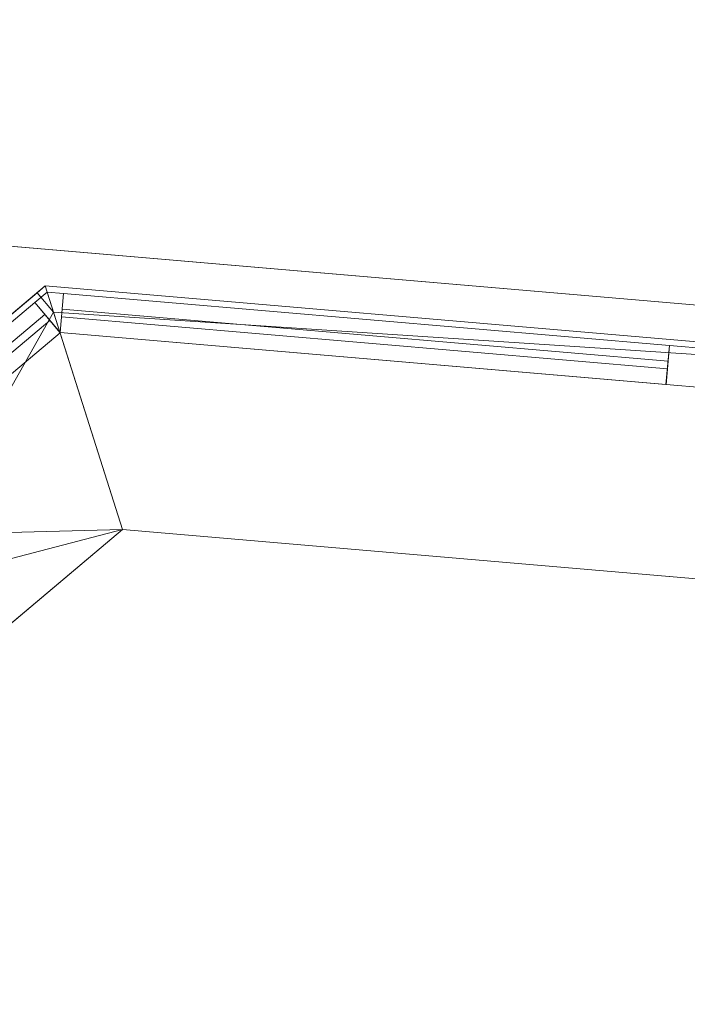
# Model space of a CAD drawing. Header units: millimetres. Extents: x -430348 to -225823, y -86243 to 5084.
# Tile 491 of 656: x -383358 to -382510, y 1601 to 2852. Entities that reach past the tile are written whole.
import ezdxf

# ---------------------------------------------------------------- set-up
doc = ezdxf.new("R2010")
doc.units = ezdxf.units.MM
for name, color, linetype, lineweight in [('A-GLAZ-CURT', 52, 'Continuous', 9), ('A-GLAZ-CWMG', 51, 'Continuous', 9), ('A-ROOF', 132, 'Continuous', 9), ('A-WALL', 113, 'Continuous', 9)]:
    doc.layers.add(name, color=color, linetype=linetype, lineweight=lineweight)

# ---------------------------------------------------------------- blocks, each defined once
blk = doc.blocks.new('Rectangular Mullion - 50mm x 50mm-518585-_3D_ Copy 1')
at = {"layer": 'A-GLAZ-CWMG'}
mesh = blk.add_polyface(dxfattribs=at)
corners = [(0, 25), (-50, 25), (-50, -25), (0, -25)]
mesh.append_faces([[corners[k] for k in face] for face in [(3, 0, 1, 2)]])
mesh = blk.add_polyface(dxfattribs=at)
corners = [(0, 25, -772.6), (0, -25, -772.6), (-50, -25, -772.6), (-50, 25, -772.6)]
mesh.append_faces([[corners[k] for k in face] for face in [(3, 0, 1, 2)]])
mesh = blk.add_polyface(dxfattribs=at)
corners = [(-50, 25), (0, 25), (0, 25, -772.6), (-50, 25, -772.6)]
mesh.append_faces([[corners[k] for k in face] for face in [(0, 1, 2, 3)]])
mesh = blk.add_polyface(dxfattribs=at)
corners = [(-50, -25), (-50, 25), (-50, 25, -772.6), (-50, -25, -772.6)]
mesh.append_faces([[corners[k] for k in face] for face in [(0, 1, 2, 3)]])
mesh = blk.add_polyface(dxfattribs=at)
corners = [(0, 25), (0, -25), (0, -25, -772.6), (0, 25, -772.6)]
mesh.append_faces([[corners[k] for k in face] for face in [(0, 1, 2, 3)]])
mesh = blk.add_polyface(dxfattribs=at)
corners = [(0, -25), (-50, -25), (-50, -25, -772.6), (0, -25, -772.6)]
mesh.append_faces([[corners[k] for k in face] for face in [(0, 1, 2, 3)]])
blk = doc.blocks.new('Quad Corner Mullion - Quad Mullion 1-518590-_3D_ Copy 1')
at = {"layer": 'A-GLAZ-CWMG'}
mesh = blk.add_polyface(dxfattribs=at)
corners = [(25, 10.4), (10.4, 25), (-10.4, 25), (-10.4, -25)]
mesh.append_faces([[corners[k] for k in face] for face in [(3, 0, 1, 2)]])
mesh = blk.add_polyface(dxfattribs=at)
corners = [(-10.4, 25), (10.4, 25), (10.4, 25, -900), (-10.4, 25, -900)]
mesh.append_faces([[corners[k] for k in face] for face in [(0, 1, 2, 3)]])
mesh = blk.add_polyface(dxfattribs=at)
corners = [(-10.4, -25), (-10.4, 25), (-10.4, 25, -900), (-10.4, -25, -900)]
mesh.append_faces([[corners[k] for k in face] for face in [(3, 0, 1, 2)]])
mesh = blk.add_polyface(dxfattribs=at)
corners = [(10.4, 25), (25, 10.4), (25, 10.4, -900), (10.4, 25, -900)]
mesh.append_faces([[corners[k] for k in face] for face in [(0, 1, 2, 3)]])
mesh = blk.add_polyface(dxfattribs=at)
corners = [(25, 10.4), (-10.4, -25), (-10.4, -25, -900), (25, 10.4, -900)]
mesh.append_faces([[corners[k] for k in face] for face in [(3, 0, 1, 2)]])
blk = doc.blocks.new('System Panel - Glazed-518591-_3D_ Copy 1')
at = {"layer": 'A-GLAZ-CURT', "transparency": 33554471}
mesh = blk.add_polyface(dxfattribs=at)
corners = [(-179.6, 5), (-179.6, 5, 825), (179.6, 5, 825), (179.6, 5)]
mesh.append_faces([[corners[k] for k in face] for face in [(2, 3, 0, 1)]])
mesh = blk.add_polyface(dxfattribs=at)
corners = [(179.6, -5), (-179.6, -5), (-179.6, 5), (179.6, 5)]
mesh.append_faces([[corners[k] for k in face] for face in [(3, 0, 1, 2)]])
mesh = blk.add_polyface(dxfattribs=at)
corners = [(-179.6, -5, 825), (179.6, -5, 825), (179.6, 5, 825), (-179.6, 5, 825)]
mesh.append_faces([[corners[k] for k in face] for face in [(0, 1, 2, 3)]])
mesh = blk.add_polyface(dxfattribs=at)
corners = [(-179.6, -5), (-179.6, -5, 825), (-179.6, 5, 825), (-179.6, 5)]
mesh.append_faces([[corners[k] for k in face] for face in [(0, 1, 2, 3)]])
mesh = blk.add_polyface(dxfattribs=at)
corners = [(179.6, -5, 825), (179.6, -5), (179.6, 5), (179.6, 5, 825)]
mesh.append_faces([[corners[k] for k in face] for face in [(0, 1, 2, 3)]])
mesh = blk.add_polyface(dxfattribs=at)
corners = [(-179.6, -5), (179.6, -5), (179.6, -5, 825), (-179.6, -5, 825)]
mesh.append_faces([[corners[k] for k in face] for face in [(3, 0, 1, 2)]])
blk = doc.blocks.new('Rectangular Mullion - 50mm x 50mm-518581-_3D_ Copy 1')
at = {"layer": 'A-GLAZ-CWMG'}
mesh = blk.add_polyface(dxfattribs=at)
corners = [(0, 25), (-50, 25), (-50, -25), (0, -25)]
mesh.append_faces([[corners[k] for k in face] for face in [(3, 0, 1, 2)]])
mesh = blk.add_polyface(dxfattribs=at)
corners = [(0, 25, -359.3), (0, -25, -359.3), (-50, -25, -359.3), (-50, 25, -359.3)]
mesh.append_faces([[corners[k] for k in face] for face in [(3, 0, 1, 2)]])
mesh = blk.add_polyface(dxfattribs=at)
corners = [(-50, 25), (0, 25), (0, 25, -359.3), (-50, 25, -359.3)]
mesh.append_faces([[corners[k] for k in face] for face in [(3, 0, 1, 2)]])
mesh = blk.add_polyface(dxfattribs=at)
corners = [(-50, -25), (-50, 25), (-50, 25, -359.3), (-50, -25, -359.3)]
mesh.append_faces([[corners[k] for k in face] for face in [(3, 0, 1, 2)]])
mesh = blk.add_polyface(dxfattribs=at)
corners = [(0, 25), (0, -25), (0, -25, -359.3), (0, 25, -359.3)]
mesh.append_faces([[corners[k] for k in face] for face in [(3, 0, 1, 2)]])
mesh = blk.add_polyface(dxfattribs=at)
corners = [(0, -25), (-50, -25), (-50, -25, -359.3), (0, -25, -359.3)]
mesh.append_faces([[corners[k] for k in face] for face in [(3, 0, 1, 2)]])
blk = doc.blocks.new('Rectangular Mullion - 50mm x 50mm-518582-_3D_ Copy 1')
at = {"layer": 'A-GLAZ-CWMG'}
mesh = blk.add_polyface(dxfattribs=at)
corners = [(0, 25), (-50, 25), (-50, -25), (0, -25)]
mesh.append_faces([[corners[k] for k in face] for face in [(2, 3, 0, 1)]])
mesh = blk.add_polyface(dxfattribs=at)
corners = [(0, 25, -359.3), (0, -25, -359.3), (-50, -25, -359.3), (-50, 25, -359.3)]
mesh.append_faces([[corners[k] for k in face] for face in [(0, 1, 2, 3)]])
mesh = blk.add_polyface(dxfattribs=at)
corners = [(-50, 25), (0, 25), (0, 25, -359.3), (-50, 25, -359.3)]
mesh.append_faces([[corners[k] for k in face] for face in [(3, 0, 1, 2)]])
mesh = blk.add_polyface(dxfattribs=at)
corners = [(-50, -25), (-50, 25), (-50, 25, -359.3), (-50, -25, -359.3)]
mesh.append_faces([[corners[k] for k in face] for face in [(3, 0, 1, 2)]])
mesh = blk.add_polyface(dxfattribs=at)
corners = [(0, 25), (0, -25), (0, -25, -359.3), (0, 25, -359.3)]
mesh.append_faces([[corners[k] for k in face] for face in [(3, 0, 1, 2)]])
mesh = blk.add_polyface(dxfattribs=at)
corners = [(0, -25), (-50, -25), (-50, -25, -359.3), (0, -25, -359.3)]
mesh.append_faces([[corners[k] for k in face] for face in [(3, 0, 1, 2)]])
blk = doc.blocks.new('System Panel - Glazed-518588-_3D_ Copy 1')
at = {"layer": 'A-GLAZ-CURT', "transparency": 33554471}
mesh = blk.add_polyface(dxfattribs=at)
corners = [(-386.3, 5), (-386.3, 5, 825), (386.3, 5, 825), (386.3, 5)]
mesh.append_faces([[corners[k] for k in face] for face in [(2, 3, 0, 1)]])
mesh = blk.add_polyface(dxfattribs=at)
corners = [(386.3, -5), (-386.3, -5), (-386.3, 5), (386.3, 5)]
mesh.append_faces([[corners[k] for k in face] for face in [(3, 0, 1, 2)]])
mesh = blk.add_polyface(dxfattribs=at)
corners = [(-386.3, -5, 825), (386.3, -5, 825), (386.3, 5, 825), (-386.3, 5, 825)]
mesh.append_faces([[corners[k] for k in face] for face in [(3, 0, 1, 2)]])
mesh = blk.add_polyface(dxfattribs=at)
corners = [(-386.3, -5), (-386.3, -5, 825), (-386.3, 5, 825), (-386.3, 5)]
mesh.append_faces([[corners[k] for k in face] for face in [(0, 1, 2, 3)]])
mesh = blk.add_polyface(dxfattribs=at)
corners = [(386.3, -5, 825), (386.3, -5), (386.3, 5), (386.3, 5, 825)]
mesh.append_faces([[corners[k] for k in face] for face in [(0, 1, 2, 3)]])
mesh = blk.add_polyface(dxfattribs=at)
corners = [(-386.3, -5), (386.3, -5), (386.3, -5, 825), (-386.3, -5, 825)]
mesh.append_faces([[corners[k] for k in face] for face in [(3, 0, 1, 2)]])
blk = doc.blocks.new('Rectangular Mullion - 50mm x 50mm-518586-_3D_ Copy 1')
at = {"layer": 'A-GLAZ-CWMG'}
mesh = blk.add_polyface(dxfattribs=at)
corners = [(0, 25), (-50, 25), (-50, -25), (0, -25)]
mesh.append_faces([[corners[k] for k in face] for face in [(2, 3, 0, 1)]])
mesh = blk.add_polyface(dxfattribs=at)
corners = [(0, 25, -772.6), (0, -25, -772.6), (-50, -25, -772.6), (-50, 25, -772.6)]
mesh.append_faces([[corners[k] for k in face] for face in [(0, 1, 2, 3)]])
mesh = blk.add_polyface(dxfattribs=at)
corners = [(-50, 25), (0, 25), (0, 25, -772.6), (-50, 25, -772.6)]
mesh.append_faces([[corners[k] for k in face] for face in [(0, 1, 2, 3)]])
mesh = blk.add_polyface(dxfattribs=at)
corners = [(-50, -25), (-50, 25), (-50, 25, -772.6), (-50, -25, -772.6)]
mesh.append_faces([[corners[k] for k in face] for face in [(0, 1, 2, 3)]])
mesh = blk.add_polyface(dxfattribs=at)
corners = [(0, 25), (0, -25), (0, -25, -772.6), (0, 25, -772.6)]
mesh.append_faces([[corners[k] for k in face] for face in [(0, 1, 2, 3)]])
mesh = blk.add_polyface(dxfattribs=at)
corners = [(0, -25), (-50, -25), (-50, -25, -772.6), (0, -25, -772.6)]
mesh.append_faces([[corners[k] for k in face] for face in [(0, 1, 2, 3)]])
blk = doc.blocks.new('System Panel - Glazed-518602-_3D_ Copy 1')
at = {"layer": 'A-GLAZ-CURT', "transparency": 33554471}
mesh = blk.add_polyface(dxfattribs=at)
corners = [(-386.3, 5), (-386.3, 5, 325), (386.3, 5, 325), (386.3, 5)]
mesh.append_faces([[corners[k] for k in face] for face in [(2, 3, 0, 1)]])
mesh = blk.add_polyface(dxfattribs=at)
corners = [(386.3, -5), (-386.3, -5), (-386.3, 5), (386.3, 5)]
mesh.append_faces([[corners[k] for k in face] for face in [(3, 0, 1, 2)]])
mesh = blk.add_polyface(dxfattribs=at)
corners = [(-386.3, -5, 325), (386.3, -5, 325), (386.3, 5, 325), (-386.3, 5, 325)]
mesh.append_faces([[corners[k] for k in face] for face in [(3, 0, 1, 2)]])
mesh = blk.add_polyface(dxfattribs=at)
corners = [(-386.3, -5), (-386.3, -5, 325), (-386.3, 5, 325), (-386.3, 5)]
mesh.append_faces([[corners[k] for k in face] for face in [(3, 0, 1, 2)]])
mesh = blk.add_polyface(dxfattribs=at)
corners = [(386.3, -5, 325), (386.3, -5), (386.3, 5), (386.3, 5, 325)]
mesh.append_faces([[corners[k] for k in face] for face in [(3, 0, 1, 2)]])
mesh = blk.add_polyface(dxfattribs=at)
corners = [(-386.3, -5), (386.3, -5), (386.3, -5, 325), (-386.3, -5, 325)]
mesh.append_faces([[corners[k] for k in face] for face in [(3, 0, 1, 2)]])
blk = doc.blocks.new('Quad Corner Mullion - Quad Mullion 1-518600-_3D_ Copy 1')
at = {"layer": 'A-GLAZ-CWMG'}
mesh = blk.add_polyface(dxfattribs=at)
corners = [(25, 10.4, -400), (-10.4, -25, -400), (-10.4, 25, -400), (10.4, 25, -400)]
mesh.append_faces([[corners[k] for k in face] for face in [(2, 3, 0, 1)]])
mesh = blk.add_polyface(dxfattribs=at)
corners = [(-10.4, 25), (10.4, 25), (10.4, 25, -400), (-10.4, 25, -400)]
mesh.append_faces([[corners[k] for k in face] for face in [(0, 1, 2, 3)]])
mesh = blk.add_polyface(dxfattribs=at)
corners = [(-10.4, -25), (-10.4, 25), (-10.4, 25, -400), (-10.4, -25, -400)]
mesh.append_faces([[corners[k] for k in face] for face in [(0, 1, 2, 3)]])
mesh = blk.add_polyface(dxfattribs=at)
corners = [(10.4, 25), (25, 10.4), (25, 10.4, -400), (10.4, 25, -400)]
mesh.append_faces([[corners[k] for k in face] for face in [(0, 1, 2, 3)]])
mesh = blk.add_polyface(dxfattribs=at)
corners = [(25, 10.4), (-10.4, -25), (-10.4, -25, -400), (25, 10.4, -400)]
mesh.append_faces([[corners[k] for k in face] for face in [(3, 0, 1, 2)]])
blk = doc.blocks.new('System Panel - Glazed-518601-_3D_ Copy 1')
at = {"layer": 'A-GLAZ-CURT', "transparency": 33554471}
mesh = blk.add_polyface(dxfattribs=at)
corners = [(-179.6, 5), (-179.6, 5, 325), (179.6, 5, 325), (179.6, 5)]
mesh.append_faces([[corners[k] for k in face] for face in [(2, 3, 0, 1)]])
mesh = blk.add_polyface(dxfattribs=at)
corners = [(179.6, -5), (-179.6, -5), (-179.6, 5), (179.6, 5)]
mesh.append_faces([[corners[k] for k in face] for face in [(3, 0, 1, 2)]])
mesh = blk.add_polyface(dxfattribs=at)
corners = [(-179.6, -5, 325), (179.6, -5, 325), (179.6, 5, 325), (-179.6, 5, 325)]
mesh.append_faces([[corners[k] for k in face] for face in [(0, 1, 2, 3)]])
mesh = blk.add_polyface(dxfattribs=at)
corners = [(-179.6, -5), (-179.6, -5, 325), (-179.6, 5, 325), (-179.6, 5)]
mesh.append_faces([[corners[k] for k in face] for face in [(3, 0, 1, 2)]])
mesh = blk.add_polyface(dxfattribs=at)
corners = [(179.6, -5, 325), (179.6, -5), (179.6, 5), (179.6, 5, 325)]
mesh.append_faces([[corners[k] for k in face] for face in [(3, 0, 1, 2)]])
mesh = blk.add_polyface(dxfattribs=at)
corners = [(-179.6, -5), (179.6, -5), (179.6, -5, 325), (-179.6, -5, 325)]
mesh.append_faces([[corners[k] for k in face] for face in [(3, 0, 1, 2)]])
blk = doc.blocks.new('Rectangular Mullion - 50mm x 50mm-266783-_3D_ Copy 1')
at = {"layer": 'A-GLAZ-CWMG'}
mesh = blk.add_polyface(dxfattribs=at)
corners = [(25, 25), (-25, 25), (-25, -25), (25, -25)]
mesh.append_faces([[corners[k] for k in face] for face in [(2, 3, 0, 1)]])
mesh = blk.add_polyface(dxfattribs=at)
corners = [(-25, 25), (25, 25), (25, 25, -900), (-25, 25, -900)]
mesh.append_faces([[corners[k] for k in face] for face in [(0, 1, 2, 3)]])
mesh = blk.add_polyface(dxfattribs=at)
corners = [(-25, -25), (-25, 25), (-25, 25, -900), (-25, -25, -900)]
mesh.append_faces([[corners[k] for k in face] for face in [(0, 1, 2, 3)]])
mesh = blk.add_polyface(dxfattribs=at)
corners = [(25, 25), (25, -25), (25, -25, -900), (25, 25, -900)]
mesh.append_faces([[corners[k] for k in face] for face in [(0, 1, 2, 3)]])
mesh = blk.add_polyface(dxfattribs=at)
corners = [(25, -25), (-25, -25), (-25, -25, -900), (25, -25, -900)]
mesh.append_faces([[corners[k] for k in face] for face in [(0, 1, 2, 3)]])
blk = doc.blocks.new('Rectangular Mullion - 50mm x 50mm-518587-_3D_ Copy 1')
at = {"layer": 'A-GLAZ-CWMG'}
mesh = blk.add_polyface(dxfattribs=at)
corners = [(25, 25), (-25, 25), (-25, -25), (25, -25)]
mesh.append_faces([[corners[k] for k in face] for face in [(2, 3, 0, 1)]])
mesh = blk.add_polyface(dxfattribs=at)
corners = [(25, 25, -772.6), (25, -25, -772.6), (-25, -25, -772.6), (-25, 25, -772.6)]
mesh.append_faces([[corners[k] for k in face] for face in [(0, 1, 2, 3)]])
mesh = blk.add_polyface(dxfattribs=at)
corners = [(-25, 25), (25, 25), (25, 25, -772.6), (-25, 25, -772.6)]
mesh.append_faces([[corners[k] for k in face] for face in [(0, 1, 2, 3)]])
mesh = blk.add_polyface(dxfattribs=at)
corners = [(-25, -25), (-25, 25), (-25, 25, -772.6), (-25, -25, -772.6)]
mesh.append_faces([[corners[k] for k in face] for face in [(0, 1, 2, 3)]])
mesh = blk.add_polyface(dxfattribs=at)
corners = [(25, 25), (25, -25), (25, -25, -772.6), (25, 25, -772.6)]
mesh.append_faces([[corners[k] for k in face] for face in [(0, 1, 2, 3)]])
mesh = blk.add_polyface(dxfattribs=at)
corners = [(25, -25), (-25, -25), (-25, -25, -772.6), (25, -25, -772.6)]
mesh.append_faces([[corners[k] for k in face] for face in [(0, 1, 2, 3)]])
blk = doc.blocks.new('Rectangular Mullion - 50mm x 50mm-353556-_3D_ Copy 1')
at = {"layer": 'A-GLAZ-CWMG'}
mesh = blk.add_polyface(dxfattribs=at)
corners = [(25, 25, -400), (25, -25, -400), (-25, -25, -400), (-25, 25, -400)]
mesh.append_faces([[corners[k] for k in face] for face in [(0, 1, 2, 3)]])
mesh = blk.add_polyface(dxfattribs=at)
corners = [(-25, 25), (25, 25), (25, 25, -400), (-25, 25, -400)]
mesh.append_faces([[corners[k] for k in face] for face in [(3, 0, 1, 2)]])
mesh = blk.add_polyface(dxfattribs=at)
corners = [(-25, -25), (-25, 25), (-25, 25, -400), (-25, -25, -400)]
mesh.append_faces([[corners[k] for k in face] for face in [(3, 0, 1, 2)]])
mesh = blk.add_polyface(dxfattribs=at)
corners = [(25, 25), (25, -25), (25, -25, -400), (25, 25, -400)]
mesh.append_faces([[corners[k] for k in face] for face in [(3, 0, 1, 2)]])
mesh = blk.add_polyface(dxfattribs=at)
corners = [(25, -25), (-25, -25), (-25, -25, -400), (25, -25, -400)]
mesh.append_faces([[corners[k] for k in face] for face in [(3, 0, 1, 2)]])
blk = doc.blocks.new('Rectangular Mullion - 50mm x 50mm-518583-_3D_ Copy 1')
at = {"layer": 'A-GLAZ-CWMG'}
mesh = blk.add_polyface(dxfattribs=at)
corners = [(25, 25), (-25, 25), (-25, -25), (25, -25)]
mesh.append_faces([[corners[k] for k in face] for face in [(2, 3, 0, 1)]])
mesh = blk.add_polyface(dxfattribs=at)
corners = [(25, 25, -359.3), (25, -25, -359.3), (-25, -25, -359.3), (-25, 25, -359.3)]
mesh.append_faces([[corners[k] for k in face] for face in [(0, 1, 2, 3)]])
mesh = blk.add_polyface(dxfattribs=at)
corners = [(-25, 25), (25, 25), (25, 25, -359.3), (-25, 25, -359.3)]
mesh.append_faces([[corners[k] for k in face] for face in [(3, 0, 1, 2)]])
mesh = blk.add_polyface(dxfattribs=at)
corners = [(-25, -25), (-25, 25), (-25, 25, -359.3), (-25, -25, -359.3)]
mesh.append_faces([[corners[k] for k in face] for face in [(3, 0, 1, 2)]])
mesh = blk.add_polyface(dxfattribs=at)
corners = [(25, 25), (25, -25), (25, -25, -359.3), (25, 25, -359.3)]
mesh.append_faces([[corners[k] for k in face] for face in [(3, 0, 1, 2)]])
mesh = blk.add_polyface(dxfattribs=at)
corners = [(25, -25), (-25, -25), (-25, -25, -359.3), (25, -25, -359.3)]
mesh.append_faces([[corners[k] for k in face] for face in [(3, 0, 1, 2)]])

msp = doc.modelspace()

# ---------------------------------------------------------------- block references
at = {"layer": 'A-GLAZ-CURT', "transparency": 33554471}
for name, p, rotation in [('System Panel - Glazed-518591-_3D_ Copy 1', (-383460.2, 2357.6, 61847.6), 40.09476470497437), ('System Panel - Glazed-518591-_3D_ Copy 1', (-383460.2, 2357.6, 59347.6), 40.09476470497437), ('System Panel - Glazed-518601-_3D_ Copy 1', (-383460.2, 2357.6, 62722.6), 40.09476470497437), ('System Panel - Glazed-518601-_3D_ Copy 1', (-383460.2, 2357.6, 60222.6), 40.09476470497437), ('System Panel - Glazed-518588-_3D_ Copy 1', (-382919.6, 2446, 61847.6), 175.0947647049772), ('System Panel - Glazed-518602-_3D_ Copy 1', (-382919.6, 2446, 62722.6), 175.0947647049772), ('System Panel - Glazed-518588-_3D_ Copy 1', (-382919.6, 2446, 59347.6), 175.0947647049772), ('System Panel - Glazed-518602-_3D_ Copy 1', (-382919.6, 2446, 60222.6), 175.0947647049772)]:
    msp.add_blockref(name, p, dxfattribs=dict(at, rotation=rotation))
at = {"layer": 'A-GLAZ-CWMG', "extrusion": (0, 0, -1), "rotation": 4.905235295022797}
for name, p in [('Quad Corner Mullion - Quad Mullion 1-518590-_3D_ Copy 1', (383314.9, 2479.9, -61797.6)), ('Quad Corner Mullion - Quad Mullion 1-518590-_3D_ Copy 1', (383314.9, 2479.9, -59297.6)), ('Quad Corner Mullion - Quad Mullion 1-518600-_3D_ Copy 1', (383314.9, 2479.9, -62697.6)), ('Quad Corner Mullion - Quad Mullion 1-518600-_3D_ Copy 1', (383314.9, 2479.9, -60197.6)), ('Rectangular Mullion - 50mm x 50mm-266783-_3D_ Copy 1', (382509.8, 2410.9, -61797.6)), ('Rectangular Mullion - 50mm x 50mm-353556-_3D_ Copy 1', (382509.8, 2410.9, -62697.6)), ('Rectangular Mullion - 50mm x 50mm-266783-_3D_ Copy 1', (382509.8, 2410.9, -59297.6)), ('Rectangular Mullion - 50mm x 50mm-353556-_3D_ Copy 1', (382509.8, 2410.9, -60197.6))]:
    msp.add_blockref(name, p, dxfattribs=at)
at = {"layer": 'A-GLAZ-CWMG', "extrusion": (-0.996337, 0.085508, 0), "rotation": 90}
for name, p in [('Rectangular Mullion - 50mm x 50mm-518585-_3D_ Copy 1', (30305.6, 63097.6, 382112.7)), ('Rectangular Mullion - 50mm x 50mm-518585-_3D_ Copy 1', (30305.6, 60597.6, 382112.7)), ('Rectangular Mullion - 50mm x 50mm-518587-_3D_ Copy 1', (30305.6, 62697.6, 382112.7)), ('Rectangular Mullion - 50mm x 50mm-518587-_3D_ Copy 1', (30305.6, 60197.6, 382112.7))]:
    msp.add_blockref(name, p, dxfattribs=at)
at = {"layer": 'A-GLAZ-CWMG', "extrusion": (0.996337, -0.085508, 0), "rotation": 270}
for p in [(-30305.6, 61797.6, -381340), (-30305.6, 59297.6, -381340)]:
    msp.add_blockref('Rectangular Mullion - 50mm x 50mm-518586-_3D_ Copy 1', p, dxfattribs=at)
at = {"layer": 'A-GLAZ-CWMG', "extrusion": (0.76498, 0.644054, 0), "rotation": 90}
for name, p in [('Rectangular Mullion - 50mm x 50mm-518581-_3D_ Copy 1', (248772.5, 63097.6, -291641.4)), ('Rectangular Mullion - 50mm x 50mm-518581-_3D_ Copy 1', (248772.5, 60597.6, -291641.4)), ('Rectangular Mullion - 50mm x 50mm-518583-_3D_ Copy 1', (248772.5, 62697.6, -291641.4)), ('Rectangular Mullion - 50mm x 50mm-518583-_3D_ Copy 1', (248772.5, 60197.6, -291641.4))]:
    msp.add_blockref(name, p, dxfattribs=at)
at = {"layer": 'A-GLAZ-CWMG', "extrusion": (-0.76498, -0.644054, 0), "rotation": 270}
for p in [(-248772.5, 61797.6, 292000.7), (-248772.5, 59297.6, 292000.7)]:
    msp.add_blockref('Rectangular Mullion - 50mm x 50mm-518582-_3D_ Copy 1', p, dxfattribs=at)

# ---------------------------------------------------------------- meshes
at = {"layer": 'A-ROOF'}
mesh = msp.add_polyface(dxfattribs=at)
corners = [(-386722.6, 2851.6, 63097.6), (-386722.6, 2851.6, 63197.6), (-362053.3, 734.5, 63197.6), (-362053.3, 734.5, 63097.6)]
mesh.append_faces([[corners[k] for k in face] for face in [(1, 2, 3, 0)]])
mesh = msp.add_polyface(dxfattribs=at)
corners = [(-362053.3, 734.5, 63197.6), (-386722.6, 2851.6, 63197.6), (-383374.5, -921.7, 65747.6), (-381211.9, -1107.3, 65747.6), (-381160.7, -509.8, 65307.3), (-380343.7, -579.9, 65307.3), (-380394.9, -1177.5, 65747.6), (-368877.3, -2165.9, 65747.6), (-368830.1, -1616.2, 65342.5), (-368013.1, -1686.3, 65342.5), (-368060.3, -2236, 65747.6), (-365938.6, -2418.1, 65747.6)]
mesh.append_faces([[corners[k] for k in face] for face in [(4, 1, 2, 3)]], dxfattribs={"vtx0": -1})
mesh.append_faces([[corners[k] for k in face] for face in [(1, 4, 5, 0)]], dxfattribs={"vtx0": -1, "vtx2": -1})
mesh.append_faces([[corners[k] for k in face] for face in [(11, 0, 9, 10)]], dxfattribs={"vtx1": -1})
mesh.append_faces([[corners[k] for k in face] for face in [(8, 9, 0, 5)]], dxfattribs={"vtx1": -1, "vtx2": -1, "vtx3": -1})
mesh.append_faces([[corners[k] for k in face] for face in [(6, 7, 8, 5)]], dxfattribs={"vtx2": -1})
mesh = msp.add_polyface(dxfattribs=at)
corners = [(-386722.6, 2851.6, 63097.6), (-362053.3, 734.5, 63097.6), (-365938.6, -2418.1, 65647.6), (-368060.3, -2236, 65647.6), (-368013.1, -1686.3, 65242.5), (-368830.1, -1616.2, 65242.5), (-368877.3, -2165.9, 65647.6), (-380394.9, -1177.5, 65647.6), (-380343.7, -579.9, 65207.3), (-381160.7, -509.8, 65207.3), (-381211.9, -1107.3, 65647.6), (-383374.5, -921.7, 65647.6)]
mesh.append_faces([[corners[k] for k in face] for face in [(4, 1, 2, 3)]], dxfattribs={"vtx0": -1})
mesh.append_faces([[corners[k] for k in face] for face in [(1, 4, 5, 8)]], dxfattribs={"vtx0": -1, "vtx2": -1, "vtx3": -1})
mesh.append_faces([[corners[k] for k in face] for face in [(11, 0, 9, 10)]], dxfattribs={"vtx1": -1})
mesh.append_faces([[corners[k] for k in face] for face in [(8, 9, 0, 1)]], dxfattribs={"vtx1": -1, "vtx3": -1})
mesh.append_faces([[corners[k] for k in face] for face in [(5, 6, 7, 8)]], dxfattribs={"vtx3": -1})
at = {"layer": 'A-WALL'}
mesh = msp.add_polyface(dxfattribs=at)
corners = [(-383325.5, 2513.5, 58197.6), (-383708, 2191.4, 58197.6), (-384032.5, 1918.2, 58197.6), (-384032.5, 1918.2, 63611.5), (-383708, 2191.4, 63391.3), (-383325.5, 2513.5, 63131.7), (-383325.5, 2513.5, 63097.6), (-383656.8, 2234.5, 63097.6), (-383656.8, 2234.5, 61797.6), (-383325.5, 2513.5, 61797.6), (-383335.8, 2504.8, 60597.6), (-383656.8, 2234.5, 60597.6), (-383656.8, 2234.5, 59297.6), (-383335.8, 2504.8, 59297.6)]
mesh.append_faces([[corners[k] for k in face] for face in [(13, 0, 12)]], dxfattribs={"vtx0": -1, "vtx1": -1})
mesh.append_faces([[corners[k] for k in face] for face in [(8, 11, 3)]], dxfattribs={"vtx0": -1, "vtx1": -1, "vtx2": -1})
mesh.append_faces([[corners[k] for k in face] for face in [(0, 13, 10, 9)]], dxfattribs={"vtx0": -1, "vtx2": -1})
mesh.append_faces([[corners[k] for k in face] for face in [(1, 2, 12, 0)]], dxfattribs={"vtx1": -1, "vtx2": -1})
mesh.append_faces([[corners[k] for k in face] for face in [(8, 9, 10, 11), (11, 12, 2, 3), (3, 4, 7, 8)]], dxfattribs={"vtx1": -1, "vtx3": -1})
mesh.append_faces([[corners[k] for k in face] for face in [(5, 6, 7, 4)]], dxfattribs={"vtx2": -1})
mesh = msp.add_polyface(dxfattribs=at)
corners = [(-384032.5, 1918.2, 58197.6), (-383708, 2191.4, 58197.6), (-383325.5, 2513.5, 58197.6), (-383227.3, 2203.9, 58197.6), (-383609.8, 1881.9, 58197.6)]
mesh.append_faces([[corners[k] for k in face] for face in [(1, 4, 0)]], dxfattribs={"vtx0": -1})
mesh.append_faces([[corners[k] for k in face] for face in [(3, 4, 1, 2)]], dxfattribs={"vtx1": -1})
mesh = msp.add_polyface(dxfattribs=at)
corners = [(-383325.5, 2513.5, 63131.7), (-383708, 2191.4, 63391.3), (-384032.5, 1918.2, 63611.5), (-383609.8, 1881.9, 63611.5), (-383227.3, 2203.9, 63352)]
mesh.append_faces([[corners[k] for k in face] for face in [(4, 0, 1)]], dxfattribs={"vtx2": -1})
mesh.append_faces([[corners[k] for k in face] for face in [(1, 2, 3, 4)]], dxfattribs={"vtx3": -1})
mesh = msp.add_polyface(dxfattribs=at)
corners = [(-383555.7, 1927.5, 63097.6), (-383574.5, 1929.1, 63097.6), (-383558.3, 2117.5, 63097.6), (-383656.8, 2234.5, 63097.6), (-383325.5, 2513.5, 63097.6), (-383227.3, 2203.9, 63097.6)]
mesh.append_faces([[corners[k] for k in face] for face in [(2, 5, 0, 1)]], dxfattribs={"vtx0": -1})
mesh.append_faces([[corners[k] for k in face] for face in [(2, 3, 4, 5)]], dxfattribs={"vtx3": -1})
mesh = msp.add_polyface(dxfattribs=at)
corners = [(-383656.8, 2234.5, 61797.6), (-383558.3, 2117.5, 61797.6), (-383574.5, 1929.1, 61797.6), (-383555.7, 1927.5, 61797.6), (-383227.3, 2203.9, 61797.6), (-383325.5, 2513.5, 61797.6)]
mesh.append_faces([[corners[k] for k in face] for face in [(5, 0, 1, 4)]], dxfattribs={"vtx2": -1})
mesh.append_faces([[corners[k] for k in face] for face in [(1, 2, 3, 4)]], dxfattribs={"vtx3": -1})
mesh = msp.add_polyface(dxfattribs=at)
corners = [(-383335.8, 2504.8, 60597.6), (-383314.9, 2479.9, 60597.6), (-383227.3, 2203.9, 60597.6), (-383548.6, 1933.5, 60597.6), (-383535.1, 2090, 60597.6), (-383656.8, 2234.5, 60597.6)]
mesh.append_faces([[corners[k] for k in face] for face in [(5, 0, 1, 4), (2, 3, 4, 1)]], dxfattribs={"vtx2": -1})
mesh = msp.add_polyface(dxfattribs=at)
corners = [(-383314.9, 2479.9, 59297.6), (-383335.8, 2504.8, 59297.6), (-383656.8, 2234.5, 59297.6), (-383535.1, 2090, 59297.6), (-383548.6, 1933.5, 59297.6), (-383227.3, 2203.9, 59297.6)]
mesh.append_faces([[corners[k] for k in face] for face in [(0, 1, 2, 3), (3, 4, 5, 0)]], dxfattribs={"vtx3": -1})
mesh = msp.add_polyface(dxfattribs=at)
corners = [(-383314.9, 2479.9, 60597.6), (-383335.8, 2504.8, 60597.6), (-383335.8, 2504.8, 59297.6), (-383314.9, 2479.9, 59297.6)]
mesh.append_faces([[corners[k] for k in face] for face in [(1, 2, 3, 0)]])
mesh = msp.add_polyface(dxfattribs=at)
corners = [(-381688.6, 2373, 58197.6), (-383325.5, 2513.5, 58197.6), (-383325.5, 2513.5, 59297.6), (-381688.6, 2373, 59297.6), (-381688.6, 2373, 60597.6), (-383325.5, 2513.5, 60597.6), (-383325.5, 2513.5, 61797.6), (-381688.6, 2373, 61797.6), (-383325.5, 2513.5, 63131.7), (-381688.6, 2373, 63131.7), (-381688.6, 2373, 63097.6), (-383325.5, 2513.5, 63097.6)]
mesh.append_faces([[corners[k] for k in face] for face in [(2, 3, 0, 1), (6, 7, 4, 5), (9, 10, 11, 8)]])
mesh = msp.add_polyface(dxfattribs=at)
corners = [(-383325.5, 2513.5, 58197.6), (-381688.6, 2373, 58197.6), (-381838.1, 2084.7, 58197.6), (-383227.3, 2203.9, 58197.6)]
mesh.append_faces([[corners[k] for k in face] for face in [(0, 1, 2, 3)]])
mesh = msp.add_polyface(dxfattribs=at)
corners = [(-383325.5, 2513.5, 58197.6), (-383227.3, 2203.9, 58197.6), (-383227.3, 2203.9, 59297.6), (-383314.9, 2479.9, 59297.6), (-383325.5, 2513.5, 59297.6), (-383325.5, 2513.5, 60597.6), (-383314.9, 2479.9, 60597.6), (-383227.3, 2203.9, 60597.6), (-383227.3, 2203.9, 61797.6), (-383325.5, 2513.5, 61797.6), (-383325.5, 2513.5, 63097.6), (-383227.3, 2203.9, 63097.6), (-383227.3, 2203.9, 63352), (-383325.5, 2513.5, 63131.7)]
mesh.append_faces([[corners[k] for k in face] for face in [(13, 10, 11, 12)]])
mesh.append_faces([[corners[k] for k in face] for face in [(4, 0, 3)]], dxfattribs={"vtx1": -1})
mesh.append_faces([[corners[k] for k in face] for face in [(1, 2, 3, 0), (9, 5, 6)]], dxfattribs={"vtx2": -1})
mesh.append_faces([[corners[k] for k in face] for face in [(6, 7, 8, 9)]], dxfattribs={"vtx3": -1})
mesh = msp.add_polyface(dxfattribs=at)
corners = [(-381838.1, 2084.7, 63097.6), (-383227.3, 2203.9, 63097.6), (-383325.5, 2513.5, 63097.6), (-381688.6, 2373, 63097.6)]
mesh.append_faces([[corners[k] for k in face] for face in [(0, 1, 2, 3)]])
mesh = msp.add_polyface(dxfattribs=at)
corners = [(-383227.3, 2203.9, 61797.6), (-381838.1, 2084.7, 61797.6), (-381688.6, 2373, 61797.6), (-383325.5, 2513.5, 61797.6)]
mesh.append_faces([[corners[k] for k in face] for face in [(0, 1, 2, 3)]])
mesh = msp.add_polyface(dxfattribs=at)
corners = [(-381838.1, 2084.7, 60597.6), (-383227.3, 2203.9, 60597.6), (-383314.9, 2479.9, 60597.6), (-383325.5, 2513.5, 60597.6), (-381688.6, 2373, 60597.6)]
mesh.append_faces([[corners[k] for k in face] for face in [(3, 4, 2)]], dxfattribs={"vtx1": -1})
mesh.append_faces([[corners[k] for k in face] for face in [(0, 1, 2, 4)]], dxfattribs={"vtx2": -1})
mesh = msp.add_polyface(dxfattribs=at)
corners = [(-383227.3, 2203.9, 59297.6), (-381838.1, 2084.7, 59297.6), (-381688.6, 2373, 59297.6), (-383325.5, 2513.5, 59297.6), (-383314.9, 2479.9, 59297.6)]
mesh.append_faces([[corners[k] for k in face] for face in [(2, 3, 4)]], dxfattribs={"vtx2": -1})
mesh.append_faces([[corners[k] for k in face] for face in [(4, 0, 1, 2)]], dxfattribs={"vtx3": -1})
mesh = msp.add_polyface(dxfattribs=at)
corners = [(-381688.6, 2373, 63131.7), (-383325.5, 2513.5, 63131.7), (-383227.3, 2203.9, 63352), (-381838.1, 2084.7, 63352)]
mesh.append_faces([[corners[k] for k in face] for face in [(3, 0, 1, 2)]])
mesh = msp.add_polyface(dxfattribs=at)
corners = [(-383227.3, 2203.9, 63352), (-383227.3, 2203.9, 63097.6), (-383325.5, 2513.5, 63097.6), (-383325.5, 2513.5, 63131.7), (-383227.3, 2203.9, 58197.6), (-383325.5, 2513.5, 58197.6), (-383325.5, 2513.5, 61797.6), (-383227.3, 2203.9, 61797.6), (-383227.3, 2203.9, 60597.6), (-383314.9, 2479.9, 60597.6), (-383314.9, 2479.9, 59297.6), (-383227.3, 2203.9, 59297.6)]
mesh.append_faces([[corners[k] for k in face] for face in [(3, 0, 1, 2)]])
mesh.append_faces([[corners[k] for k in face] for face in [(9, 10, 5, 6)]], dxfattribs={"vtx1": -1, "vtx3": -1})
mesh.append_faces([[corners[k] for k in face] for face in [(7, 8, 9, 6)]], dxfattribs={"vtx2": -1})
mesh.append_faces([[corners[k] for k in face] for face in [(10, 11, 4, 5)]], dxfattribs={"vtx3": -1})
mesh = msp.add_polyface(dxfattribs=at)
corners = [(-383609.8, 1881.9, 58197.6), (-383227.3, 2203.9, 58197.6), (-383227.3, 2203.9, 59297.6), (-383548.6, 1933.5, 59297.6), (-383548.6, 1933.5, 60597.6), (-383227.3, 2203.9, 60597.6), (-383227.3, 2203.9, 61797.6), (-383555.7, 1927.5, 61797.6), (-383555.7, 1927.5, 63097.6), (-383227.3, 2203.9, 63097.6), (-383227.3, 2203.9, 63352), (-383609.8, 1881.9, 63611.5)]
mesh.append_faces([[corners[k] for k in face] for face in [(3, 0, 1, 2)]], dxfattribs={"vtx0": -1})
mesh.append_faces([[corners[k] for k in face] for face in [(0, 3, 4, 7)]], dxfattribs={"vtx0": -1, "vtx2": -1, "vtx3": -1})
mesh.append_faces([[corners[k] for k in face] for face in [(10, 11, 8, 9), (6, 7, 4, 5)]], dxfattribs={"vtx1": -1})
mesh.append_faces([[corners[k] for k in face] for face in [(7, 8, 11, 0)]], dxfattribs={"vtx1": -1, "vtx3": -1})
mesh = msp.add_polyface(dxfattribs=at)
corners = [(-383227.3, 2203.9, 58197.6), (-381838.1, 2084.7, 58197.6), (-381838.1, 2084.7, 59297.6), (-383227.3, 2203.9, 59297.6), (-381838.1, 2084.7, 63097.6), (-381838.1, 2084.7, 63352), (-383227.3, 2203.9, 63352), (-383227.3, 2203.9, 63097.6), (-381838.1, 2084.7, 61797.6), (-383227.3, 2203.9, 61797.6), (-383227.3, 2203.9, 60597.6), (-381838.1, 2084.7, 60597.6)]
mesh.append_faces([[corners[k] for k in face] for face in [(2, 3, 0, 1), (6, 7, 4, 5), (8, 9, 10, 11)]])

doc.saveas('drawing.dxf')
